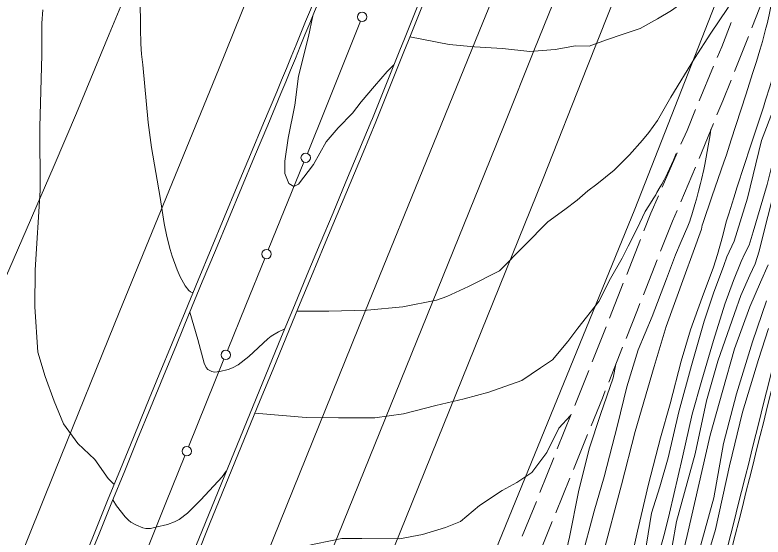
# Model space of a CAD drawing. Extents: x 2361284 to 2366480, y 6976556 to 6985346.
# Drawn here: x 2365208.9 to 2365368, y 6980910.3 to 6981021.4 of the extents above; entities that cross this region are included whole.
import ezdxf

# ---------------------------------------------------------------- set-up
doc = ezdxf.new("R2010")
doc.units = 0
doc.header["$LTSCALE"] = 1.9
for name, color, linetype, lineweight in [('12', 7, 'Continuous', 13), ('13', 7, 'Continuous', 13), ('14', 7, 'Continuous', 13), ('3', 7, 'Continuous', 13), ('5', 7, 'Continuous', 13), ('6', 7, 'Continuous', 13)]:
    doc.layers.add(name, color=color, linetype=linetype, lineweight=lineweight)

msp = doc.modelspace()

# ---------------------------------------------------------------- linework, layer by layer
at = {"layer": '12'}
for points in [[(2365376.392, 6981060.242), (2365374.637, 6981056.576), (2365371.497, 6981051.257), (2365368.144, 6981046.274), (2365364.623, 6981040.17), (2365361.454, 6981035.739), (2365358.479, 6981032.061), (2365355.583, 6981028.503), (2365352.672, 6981025.425), (2365348.541, 6981022.337), (2365345.528, 6981020.548), (2365341.817, 6981018.552), (2365338.248, 6981017.298), (2365334.66, 6981016.104), (2365330.982, 6981014.739), (2365328.071, 6981014.831), (2365323.788, 6981014.07), (2365318.412, 6981013.659), (2365312.555, 6981014.293), (2365306.623, 6981014.587), (2365301.207, 6981015.146), (2365292.871, 6981016.726)], [(2365359.407, 6980974.456), (2365359.954, 6980976.527), (2365360.239, 6980977.559), (2365360.693, 6980979.1), (2365361.761, 6980982.52), (2365362.486, 6980984.796), (2365363.956, 6980989.341), (2365365.326, 6980993.494), (2365367.164, 6980999.028), (2365368.067, 6981001.801), (2365368.526, 6981003.242), (2365369.425, 6981006.131), (2365370.299, 6981009.027), (2365370.869, 6981010.961), (2365371.983, 6981014.838), (2365372.367, 6981016.208), (2365373.118, 6981018.953), (2365374.6, 6981024.448), (2365375.356, 6981027.191), (2365375.925, 6981029.181), (2365376.698, 6981031.831), (2365377.079, 6981033.158)], [(2365289.457, 6981010.794), (2365288.041, 6981009.37), (2365285.33, 6981006.224), (2365282.483, 6981002.907), (2365280.655, 6981000.52), (2365277.645, 6980997.371), (2365275.024, 6980994.376), (2365272.328, 6980989.61), (2365269.158, 6980985.37), (2365268.213, 6980984.88), (2365267.146, 6980985.51), (2365266.256, 6980987.632), (2365266.231, 6980990.292), (2365266.944, 6980995.199), (2365268.388, 6981002.213), (2365269.199, 6981008.371), (2365271.289, 6981016.821), (2365272.198, 6981021.181)], [(2365359.407, 6980974.456), (2365358.335, 6980970.446), (2365357.461, 6980967.728), (2365355.032, 6980961.275), (2365352.527, 6980954.371), (2365350.581, 6980947.721), (2365348.257, 6980938.629), (2365346.205, 6980931.42), (2365343.609, 6980921.533), (2365341.274, 6980911.532), (2365338.281, 6980898.152), (2365334.97, 6980887.77), (2365332.611, 6980878.137), (2365329.817, 6980866.97), (2365325.086, 6980853.464), (2365321.201, 6980843.437), (2365318.124, 6980832.426), (2365313.552, 6980816.852), (2365305.242, 6980784.301)], [(2365368.749, 6980960.585), (2365365.763, 6980951.825), (2365362.337, 6980940.752), (2365359.567, 6980930.236), (2365357.517, 6980918.666), (2365354.772, 6980908.649), (2365352.11, 6980900.403), (2365347.69, 6980885.73), (2365343.639, 6980872.152), (2365339.398, 6980856.401), (2365335.241, 6980840.319), (2365331.475, 6980826.174), (2365326.024, 6980809.43), (2365319.807, 6980788.1)]]:
    msp.add_lwpolyline(points, dxfattribs=at)
at = {"layer": '13'}
for points in [[(2365367.179, 6980971.17), (2365368.073, 6980974.908), (2365369.914, 6980982.107), (2365371.655, 6980987.324), (2365375.409, 6980998.44), (2365378.678, 6981009.092), (2365382.771, 6981021.402), (2365387.812, 6981041.5), (2365393.829, 6981062.828), (2365398.599, 6981077.495), (2365403.737, 6981094.495), (2365408.016, 6981109.546), (2365411.931, 6981122.614), (2365416.328, 6981139.807), (2365417.878, 6981148.292), (2365419.574, 6981157.069)], [(2365235.602, 6981015.232), (2365235.551, 6981018.491), (2365235.509, 6981025.031), (2365234.725, 6981032.854), (2365234.378, 6981040.971), (2365232.983, 6981051.989), (2365231.381, 6981059.544), (2365229.689, 6981063.999), (2365229.456, 6981073.627), (2365230.855, 6981081.24), (2365234.285, 6981092.794), (2365237.925, 6981106.449), (2365241.27, 6981121.782), (2365243.975, 6981134.959), (2365244.338, 6981138.851)], [(2365365.028, 6980972.389), (2365365.871, 6980975.229), (2365368.854, 6980985.317), (2365371.851, 6980997.205), (2365375.67, 6981009.983), (2365378.792, 6981020.244), (2365382.642, 6981032.901), (2365388.028, 6981051.334), (2365393.624, 6981071.778), (2365397.294, 6981085.382), (2365401.341, 6981101.473), (2365405.298, 6981115.501), (2365407.923, 6981123.466), (2365411.177, 6981136.709)], [(2365361.848, 6980973.249), (2365364.673, 6980982.387), (2365367.695, 6980994.677), (2365373.062, 6981008.718), (2365378.078, 6981025.907), (2365381.851, 6981037.193), (2365385.483, 6981049.749), (2365388.926, 6981063.132), (2365391.389, 6981073.297), (2365394.823, 6981087.61), (2365399.072, 6981101.311), (2365400.911, 6981109.869)], [(2365369.072, 6981040.222), (2365367.914, 6981037.432), (2365365.402, 6981031.937), (2365363.319, 6981027.784), (2365362.207, 6981025.748), (2365360.407, 6981022.77), (2365356.897, 6981017.545), (2365353.398, 6981012.132), (2365348.347, 6981003.873), (2365345.503, 6980998.966), (2365343.701, 6980996.404), (2365342.374, 6980994.789), (2365339.571, 6980991.669), (2365336.293, 6980988.388), (2365332.646, 6980985.374), (2365330.715, 6980983.995)], [(2365354.883, 6980975.844), (2365355.065, 6980976.644), (2365355.182, 6980977.037), (2365357.196, 6980982.926), (2365359.648, 6980990.07), (2365360.184, 6980991.656), (2365361.233, 6980994.837), (2365364.303, 6981004.405), (2365365.819, 6981009.132), (2365366.561, 6981011.501), (2365367.286, 6981013.876), (2365367.641, 6981015.067), (2365367.845, 6981015.771), (2365368.236, 6981017.182), (2365368.605, 6981018.599), (2365368.839, 6981019.546), (2365369.283, 6981021.446), (2365369.597, 6981022.876), (2365369.797, 6981023.831), (2365370.181, 6981025.746), (2365370.721, 6981028.625), (2365371.064, 6981030.548), (2365371.727, 6981034.397)], [(2365229.964, 6980921.473), (2365228.711, 6980922.741), (2365225.883, 6980926.774), (2365222.23, 6980930.2), (2365219.17, 6980934.422), (2365217.215, 6980939.194), (2365215.314, 6980944.455), (2365213.705, 6980949.62), (2365213.063, 6980959.275), (2365213.169, 6980967.136), (2365214.208, 6980984.077), (2365214.119, 6980997.577), (2365214.594, 6981012.832), (2365214.6, 6981019.623), (2365214.772, 6981022.515)], [(2365246.707, 6980962.245), (2365246.182, 6980962.485), (2365245.823, 6980962.8), (2365245.098, 6980963.738), (2365244.034, 6980965.69), (2365243.375, 6980967.18), (2365242.282, 6980970.082), (2365241.841, 6980971.469), (2365241.142, 6980974.24), (2365240.616, 6980977.012), (2365239.733, 6980982.58), (2365237.932, 6980993.169), (2365237.182, 6980998.486), (2365236.045, 6981010.796), (2365235.763, 6981013.083), (2365235.602, 6981015.232)], [(2365352.007, 6980976.477), (2365352.392, 6980977.524), (2365352.576, 6980978.05), (2365352.835, 6980978.845), (2365353.507, 6980981.074), (2365353.831, 6980982.191), (2365354.293, 6980983.872), (2365354.718, 6980985.564), (2365354.913, 6980986.415), (2365355.364, 6980988.519), (2365355.58, 6980989.573), (2365355.889, 6980991.155), (2365356.325, 6980993.533), (2365356.724, 6980995.918), (2365356.911, 6980997.113)], [(2365349.521, 6980991.894), (2365348.92, 6980990.503), (2365348.504, 6980989.583), (2365347.64, 6980987.756), (2365346.932, 6980986.351), (2365346.441, 6980985.426), (2365346.105, 6980984.813), (2365345.419, 6980983.594), (2365345.156, 6980983.14), (2365344.616, 6980982.242), (2365344.059, 6980981.356), (2365343.678, 6980980.771), (2365342.897, 6980979.61)], [(2365330.715, 6980983.995), (2365328.414, 6980982.013), (2365325.793, 6980979.988), (2365322.227, 6980977.374), (2365317.264, 6980972.325), (2365311.925, 6980966.925), (2365305.368, 6980963.583), (2365300.727, 6980961.479), (2365298.525, 6980960.708), (2365291.367, 6980959.299), (2365283.783, 6980958.577), (2365275.646, 6980958.38), (2365268.854, 6980958.385)], [(2365342.897, 6980979.61), (2365341.222, 6980975.974), (2365339.327, 6980972.205), (2365337.991, 6980969.652), (2365335.512, 6980965.339), (2365333.039, 6980960.406), (2365328.613, 6980954.773), (2365326.489, 6980951.932), (2365323.187, 6980948.011), (2365320.663, 6980946.286), (2365316.697, 6980943.589), (2365309.662, 6980941.102), (2365304.385, 6980939.692), (2365298.368, 6980938.295), (2365291.533, 6980936.52), (2365285.411, 6980935.682), (2365277.702, 6980935.668), (2365270.83, 6980935.773), (2365259.911, 6980936.659)], [(2365352.007, 6980976.477), (2365350.558, 6980973.202), (2365349.355, 6980970.38), (2365347.454, 6980965.253), (2365344.38, 6980957.223), (2365341.407, 6980950.144), (2365338.982, 6980942.26), (2365337, 6980934.082), (2365334.224, 6980923.084), (2365332.063, 6980915.803), (2365329.331, 6980905.487), (2365325.606, 6980891.251), (2365322.488, 6980877.391), (2365319.694, 6980867.324), (2365316.278, 6980850.96), (2365312.48, 6980833.993), (2365308.064, 6980818.89), (2365304.094, 6980803.041), (2365299.858, 6980788.931)], [(2365354.883, 6980975.844), (2365353.13, 6980970.906), (2365351.18, 6980965.648), (2365347.38, 6980955.112), (2365344.831, 6980946.566), (2365340.782, 6980932.768), (2365337.91, 6980921.399), (2365333.814, 6980906.26), (2365329.295, 6980891.406), (2365324.992, 6980872.814), (2365319.952, 6980852.805), (2365317.24, 6980843.439), (2365314.281, 6980828.539), (2365311.106, 6980817.569), (2365308.485, 6980807.143), (2365302.086, 6980784.952)], [(2365361.848, 6980973.249), (2365360.299, 6980969.964), (2365359.667, 6980968.079), (2365357.443, 6980962.228), (2365355.46, 6980956.209), (2365352.749, 6980946.842), (2365350.043, 6980936.956), (2365347.786, 6980927.183), (2365346.044, 6980921.017), (2365344.258, 6980915.379), (2365342.502, 6980904.382), (2365336.816, 6980887.147), (2365333.585, 6980870.426), (2365327.631, 6980855.039), (2365323.43, 6980840.337), (2365318.711, 6980824.442), (2365312.707, 6980800.693), (2365307.112, 6980779.049)], [(2365365.028, 6980972.389), (2365364.104, 6980970.671), (2365363.331, 6980968.913), (2365361.688, 6980964.908), (2365359.836, 6980959.84), (2365357.419, 6980952.096), (2365354.949, 6980943.682), (2365352.928, 6980936.464), (2365350.885, 6980927.313), (2365348.118, 6980915.396), (2365346.999, 6980911.076), (2365341.671, 6980891.864), (2365338.427, 6980882.792), (2365336.647, 6980872.335), (2365333.974, 6980865.289), (2365330.058, 6980849.041), (2365325.99, 6980836.171), (2365321.651, 6980822.39), (2365318.009, 6980809.814), (2365314.562, 6980796.841), (2365311.204, 6980783.138)], [(2365367.179, 6980971.17), (2365366.315, 6980968.422), (2365365.158, 6980966.051), (2365363.259, 6980961.733), (2365361.934, 6980957.89), (2365358.361, 6980947.705), (2365355.971, 6980939.303), (2365353.578, 6980928.029), (2365349.575, 6980913.62), (2365348.664, 6980908.391), (2365346.328, 6980898.488), (2365342.168, 6980885.907), (2365340.941, 6980879.306), (2365337.465, 6980867.223), (2365333.445, 6980853.524), (2365328.888, 6980838.459), (2365323.523, 6980819.007), (2365319.195, 6980805.155), (2365313.851, 6980782.283)], [(2365369.046, 6980968.238), (2365367.471, 6980964.543), (2365365.202, 6980959.321), (2365361.946, 6980950.389), (2365359.419, 6980941.585), (2365356.731, 6980931.96), (2365351.853, 6980910.632), (2365348.073, 6980894.855), (2365342.758, 6980877.523), (2365331.483, 6980835.903), (2365325.266, 6980815.563), (2365317.117, 6980785.884)], [(2365266.241, 6980954.58), (2365264.916, 6980953.988), (2365263.393, 6980953.017), (2365262.68, 6980952.465), (2365258.586, 6980948.696), (2365256.353, 6980946.955), (2365255.099, 6980946.285), (2365254.222, 6980945.967), (2365252.447, 6980945.518), (2365251.309, 6980945.404), (2365250.731, 6980945.497), (2365249.912, 6980945.934), (2365249.529, 6980946.361), (2365249.129, 6980947.326), (2365247.741, 6980952.353), (2365246.046, 6980958.129)], [(2365369.115, 6980954.698), (2365367.009, 6980948.107), (2365363.596, 6980936.845), (2365360.863, 6980925.468), (2365357.891, 6980911.93), (2365353.451, 6980897.196), (2365349.586, 6980882.969), (2365344.031, 6980862.404), (2365339.818, 6980846.934), (2365333.781, 6980826.686), (2365329.155, 6980810.43), (2365324.323, 6980791.683)], [(2365336.686, 6980947.119), (2365336.094, 6980944.153), (2365333.408, 6980936.388), (2365330.987, 6980929.084), (2365328.754, 6980919.932), (2365326.835, 6980910.294), (2365323.335, 6980895.62), (2365319.953, 6980883.167), (2365315.797, 6980869.957), (2365313.031, 6980860.089), (2365310.929, 6980849.9), (2365308.462, 6980837.985), (2365305.835, 6980826.13), (2365302.879, 6980814.06), (2365298.608, 6980793.179)], [(2365327.039, 6980936.198), (2365324.535, 6980933.464), (2365322.004, 6980928.328), (2365318.834, 6980924.038), (2365315.644, 6980921.878), (2365312.47, 6980920.187), (2365307.691, 6980916.992), (2365303.653, 6980913.613), (2365300.455, 6980912.303), (2365295.537, 6980910.877), (2365290.636, 6980909.95), (2365282.636, 6980909.964), (2365278.396, 6980910.024), (2365272.875, 6980908.881), (2365263.475, 6980906.791), (2365255.75, 6980903.147), (2365252.75, 6980902.731), (2365246.6, 6980904.02)], [(2365253.809, 6980924.3), (2365252.95, 6980923.102), (2365248.415, 6980918.238), (2365245.542, 6980915.381), (2365243.794, 6980914.057), (2365242.83, 6980913.542), (2365241.295, 6980913), (2365238.83, 6980912.437), (2365237.673, 6980912.156), (2365236.695, 6980912.125), (2365236.041, 6980912.277), (2365234.736, 6980912.818), (2365233.541, 6980913.497), (2365233.014, 6980913.894), (2365232.289, 6980914.595), (2365230.442, 6980916.955), (2365229.674, 6980918.23)]]:
    msp.add_lwpolyline(points, dxfattribs=at)
at = {"layer": '14'}
for points in [[(2365252.137, 6981009.709), (2365284.934, 6981090.985), (2365311.353, 6981156.712), (2365324.339, 6981189.665), (2365334.102, 6981215.086), (2365353.264, 6981266.065), (2365372.594, 6981317.721), (2365386.173, 6981354.743), (2365395.539, 6981379.645), (2365401.882, 6981396.209), (2365414.776, 6981429.258)], [(2365371.403, 6981173.694), (2365366.052, 6981161.033), (2365363.391, 6981154.696), (2365359.861, 6981146.24), (2365358.104, 6981142.008), (2365355.478, 6981135.657), (2365351.564, 6981126.12), (2365348.809, 6981119.359), (2365343.327, 6981105.825), (2365332.401, 6981078.743), (2365326.912, 6981065.213), (2365307.613, 6981017.853), (2365297.936, 6980994.184)], [(2365228.891, 6981017.348), (2365232.106, 6981025.078), (2365238.51, 6981040.547), (2365244.886, 6981056.028), (2365249.125, 6981066.354), (2365257.581, 6981087.015), (2365266.831, 6981109.668), (2365271.437, 6981121.002), (2365276.016, 6981132.347), (2365278.293, 6981138.025), (2365281.313, 6981145.602)], [(2365309.972, 6980990.548), (2365313.057, 6980998.284), (2365319.247, 6981013.748), (2365325.458, 6981029.203), (2365329.608, 6981039.503), (2365337.922, 6981060.097), (2365346.575, 6981081.467), (2365350.919, 6981092.144), (2365355.279, 6981102.815), (2365357.467, 6981108.147), (2365361.86, 6981118.805), (2365364.066, 6981124.13), (2365367.388, 6981132.112), (2365372.16, 6981143.514)], [(2365369.024, 6981105.686), (2365363.603, 6981092.495), (2365360.008, 6981083.694), (2365357.619, 6981077.822), (2365352.86, 6981066.073), (2365349.305, 6981057.254), (2365346.941, 6981051.373), (2365342.228, 6981039.604), (2365335.188, 6981021.938), (2365330.512, 6981010.154), (2365321.19, 6980986.574)], [(2365228.891, 6981017.348), (2365221.949, 6981000.519), (2365217.221, 6980989.345), (2365207.569, 6980967.073), (2365197.921, 6980945.473), (2365192.993, 6980934.724), (2365185.462, 6980918.664), (2365173.834, 6980894.718), (2365163.453, 6980874.008), (2365158.189, 6980863.694), (2365150.184, 6980848.282), (2365137.889, 6980825.325), (2365129.468, 6980810.144), (2365125.183, 6980802.595), (2365118.654, 6980791.328), (2365076.346, 6980719.533), (2365055.075, 6980683.707), (2364989.163, 6980573.095)], [(2365252.137, 6981009.709), (2365231.187, 6980958.46), (2365217.325, 6980924.253), (2365189.746, 6980855.777), (2365163.937, 6980790.989), (2365151.193, 6980758.532), (2365132.301, 6980709.754), (2365126.562, 6980694.687), (2365115.308, 6980664.471), (2365104.308, 6980634.164), (2365097.089, 6980613.917), (2365082.856, 6980573.346)], [(2365297.936, 6980994.184), (2365283.262, 6980958.163), (2365254.143, 6980886.03), (2365233.197, 6980833.733), (2365222.795, 6980807.557), (2365207.286, 6980768.255), (2365184.249, 6980709.207), (2365178.491, 6980694.216), (2365167.203, 6980664.152), (2365156.168, 6980633.994), (2365148.921, 6980613.849), (2365134.607, 6980573.488)], [(2365147.817, 6980573.543), (2365158.799, 6980605.441), (2365164.417, 6980621.343), (2365173.049, 6980645.127), (2365188.833, 6980687.564), (2365196.823, 6980708.742), (2365208.984, 6980740.441), (2365221.412, 6980772.035), (2365227.745, 6980787.785), (2365274.229, 6980902.323), (2365309.972, 6980990.548)], [(2365321.19, 6980986.574), (2365288.136, 6980904.695), (2365267.71, 6980854.062), (2365257.507, 6980828.741), (2365242.215, 6980790.755)]]:
    msp.add_lwpolyline(points, dxfattribs=at)
at = {"layer": '3'}
for points in [[(2365371.209, 6981045.764), (2365367.055, 6981047.274), (2365340.683, 6980980.049)], [(2365340.683, 6980980.049), (2365304.983, 6980892.575), (2365271.832, 6980809.295), (2365230.509, 6980703.226), (2365190.393, 6980598.439), (2365181.937, 6980573.718)]]:
    msp.add_lwpolyline(points, dxfattribs=at)
for centre, radius, start, end in [((2353984.014, 6985637.823), 12194.798, 337.67255, 338.48477), ((2353984.014, 6985637.823), 12195.757, 337.67255, 338.48477), ((2374315.305, 6977396.491), 9722.604, 157.24634, 158.25154), ((2374315.305, 6977396.491), 9721.644, 157.24634, 158.25154), ((2373309.794, 6977626.431), 8725.881, 157.22008, 160.26162), ((2373309.794, 6977626.431), 8724.921, 157.22008, 160.26162), ((2372717.897, 6977876.826), 8062.239, 157.21557, 160.45692), ((2372717.897, 6977876.826), 8061.279, 157.21557, 160.45692), ((2346149.265, 6985739.58), 19809.387, 345.48523, 346.06323), ((2346149.265, 6985739.58), 19810.347, 345.48523, 346.06323)]:
    msp.add_arc(centre, radius, start, end, dxfattribs=at)
at = {"layer": '5'}
for p, q in [((2365282.339, 6981020.087), (2365275.004, 6981001.646)), ((2365275.004, 6981001.646), (2365271.075, 6980991.948)), ((2365270.323, 6980990.101), (2365262.75, 6980971.447)), ((2365253.322, 6980948.136), (2365245.768, 6980929.474))]:
    msp.add_line(p, q, dxfattribs=at)
for points in [[(2365261.978, 6980969.55), (2365257.952, 6980959.612), (2365254.065, 6980949.983)], [(2365244.996, 6980927.576), (2365240.951, 6980917.557), (2365237.102, 6980908)]]:
    msp.add_lwpolyline(points, dxfattribs=at)
for centre in [(2365282.702, 6981020.996), (2365270.697, 6980991.026), (2365262.383, 6980970.527), (2365253.69, 6980949.061), (2365245.398, 6980928.553)]:
    msp.add_circle(centre, 1, dxfattribs=at)
at = {"layer": '6'}
for p, q in [((2365368.546, 6981026.126), (2365365.597, 6981018.688)), ((2365364.865, 6981016.831), (2365361.915, 6981009.393)), ((2365354.414, 6981003.101), (2365357.484, 6981010.49)), ((2365357.43, 6980998.269), (2365354.39, 6980990.87)), ((2365346.529, 6980984.725), (2365349.729, 6980992.056)), ((2365353.618, 6980989.023), (2365350.488, 6980981.663)), ((2365344.121, 6980979.222), (2365345.726, 6980982.887)), ((2365344.121, 6980979.222), (2365342.656, 6980975.498)), ((2365349.705, 6980979.825), (2365348.717, 6980977.516)), ((2365346.208, 6980971.13), (2365348.717, 6980977.516)), ((2365341.924, 6980973.64), (2365338.984, 6980966.203)), ((2365342.546, 6980961.826), (2365345.475, 6980969.273)), ((2365338.252, 6980964.345), (2365335.323, 6980956.907)), ((2365335.162, 6980943.244), (2365338.122, 6980950.673)), ((2365330.908, 6980945.754), (2365327.939, 6980938.326)), ((2365327.196, 6980936.469), (2365324.227, 6980929.04)), ((2365327.648, 6980924.702), (2365330.658, 6980932.112)), ((2365323.485, 6980927.182), (2365320.515, 6980919.754)), ((2365323.886, 6980915.436), (2365326.896, 6980922.845))]:
    msp.add_line(p, q, dxfattribs=at)
for points in [[(2365358.247, 6981012.338), (2365359.195, 6981014.617), (2365361.226, 6981019.767)], [(2365361.182, 6981007.535), (2365359.424, 6981003.109), (2365358.193, 6981000.117)], [(2365350.532, 6980993.884), (2365351.824, 6980996.845), (2365353.652, 6981001.254)], [(2365338.864, 6980952.53), (2365341.306, 6980958.664), (2365341.814, 6980959.969)], [(2365334.59, 6980955.05), (2365331.778, 6980947.922), (2365331.651, 6980947.611)], [(2365331.41, 6980933.969), (2365333.805, 6980939.852), (2365334.42, 6980941.387)], [(2365319.773, 6980917.897), (2365319.294, 6980916.682), (2365316.782, 6980910.479)], [(2365320.124, 6980906.159), (2365322.87, 6980912.936), (2365323.134, 6980913.578)]]:
    msp.add_lwpolyline(points, dxfattribs=at)

doc.saveas('drawing.dxf')
